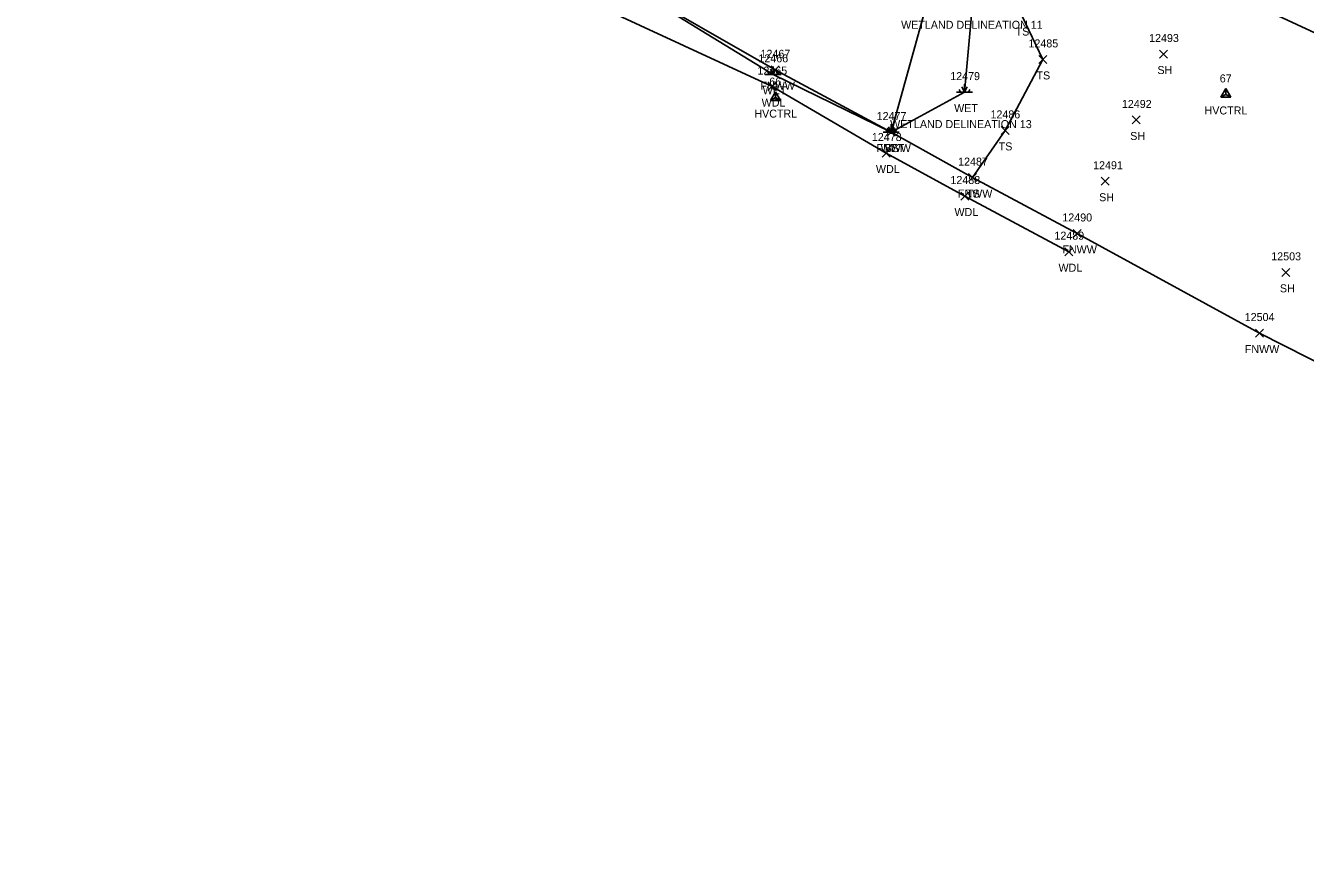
# Model space of a CAD drawing. Extents: x 1462089 to 1464015, y 730534 to 736144.
# Drawn here: x 1462752.9 to 1463072.7, y 731185.7 to 731395.6 of the extents above; entities that cross this region are included whole.
import ezdxf

# ---------------------------------------------------------------- set-up
doc = ezdxf.new("R2010")
doc.units = 0
for name, color, linetype in [('C_A', 7, 'Continuous'), ('C_I', 7, 'Continuous'), ('CPSM', 7, 'Continuous'), ('L_A', 7, 'Continuous'), ('L_C', 7, 'Continuous'), ('L_I', 7, 'Continuous'), ('L_TIC', 7, 'Continuous'), ('LAWA', 7, 'Continuous'), ('LELB', 7, 'Continuous'), ('LFNC', 7, 'Continuous'), ('LWET', 7, 'Continuous')]:
    doc.layers.add(name, color=color, linetype=linetype)

msp = doc.modelspace()

# ---------------------------------------------------------------- linework, layer by layer
at = {"layer": 'CPSM'}
for p, q in [((1462939.05, 731376.89), (1462940.3, 731379.06)), ((1462941.55, 731376.89), (1462940.3, 731379.06)), ((1462940.3, 731377.61), (1462940.3, 731379.06)), ((1463051.54, 731377.68), (1463052.79, 731379.85)), ((1463051.54, 731377.68), (1463052.79, 731378.4)), ((1463054.04, 731377.68), (1463052.79, 731379.85)), ((1463052.79, 731378.4), (1463052.79, 731379.85)), ((1463052.79, 731378.4), (1463052.79, 731378.4)), ((1463052.79, 731378.4), (1463054.04, 731377.68)), ((1462939.05, 731376.89), (1462940.3, 731377.61)), ((1462939.05, 731376.89), (1462941.55, 731376.89)), ((1462940.3, 731377.61), (1462940.3, 731377.61)), ((1462940.3, 731377.61), (1462941.55, 731376.89)), ((1463051.54, 731377.68), (1463054.04, 731377.68))]:
    msp.add_line(p, q, dxfattribs=at)
at = {"layer": 'L_TIC'}
for points in [[(1463006.08, 731386.15), (1463008.08, 731388.15)], [(1463008.08, 731386.15), (1463006.08, 731388.15)], [(1463036.22, 731387.5), (1463038.22, 731389.5)], [(1463038.22, 731387.5), (1463036.22, 731389.5)], [(1462939.18, 731383.56), (1462941.18, 731385.56)], [(1462941.18, 731383.56), (1462939.18, 731385.56)], [(1462938.41, 731379.36), (1462940.41, 731381.36)], [(1462940.41, 731379.36), (1462938.41, 731381.36)], [(1463029.42, 731371.02), (1463031.42, 731373.02)], [(1463031.42, 731371.02), (1463029.42, 731373.02)], [(1462968.15, 731368), (1462970.15, 731370)], [(1462970.15, 731368), (1462968.15, 731370)], [(1462968.15, 731368), (1462970.15, 731370)], [(1462970.15, 731368), (1462968.15, 731370)], [(1462996.64, 731368.41), (1462998.64, 731370.41)], [(1462998.64, 731368.41), (1462996.64, 731370.41)], [(1462966.95, 731362.76), (1462968.95, 731364.76)], [(1462968.95, 731362.76), (1462966.95, 731364.76)], [(1462988.5, 731356.62), (1462990.5, 731358.62)], [(1462990.5, 731356.62), (1462988.5, 731358.62)], [(1462988.5, 731356.62), (1462990.5, 731358.62)], [(1462990.5, 731356.62), (1462988.5, 731358.62)], [(1463021.66, 731355.71), (1463023.66, 731357.71)], [(1463023.66, 731355.71), (1463021.66, 731357.71)], [(1462986.58, 731352.01), (1462988.58, 731354.01)], [(1462988.58, 731352.01), (1462986.58, 731354.01)], [(1463014.63, 731342.66), (1463016.63, 731344.66)], [(1463016.63, 731342.66), (1463014.63, 731344.66)], [(1463012.57, 731338.1), (1463014.57, 731340.1)], [(1463014.57, 731338.1), (1463012.57, 731340.1)], [(1463066.82, 731332.94), (1463068.82, 731334.94)], [(1463068.82, 731332.94), (1463066.82, 731334.94)], [(1463060.19, 731317.77), (1463062.19, 731319.77)], [(1463062.19, 731317.77), (1463060.19, 731319.77)]]:
    msp.add_lwpolyline(points, dxfattribs=at)
at = {"layer": 'LAWA'}
msp.add_lwpolyline([(1462777.17, 731509.19), (1462777.79, 731496.05), (1462779.66, 731487.48), (1462800.46, 731478.32), (1462802.19, 731477.14), (1462822.25, 731465.57), (1462833.8, 731457.36), (1462843.05, 731443.35), (1462850.52, 731433.29), (1462855.14, 731422.58), (1462849.7, 731409.49), (1462863.66, 731415.63), (1462871.42, 731415.42), (1462895.48, 731400.69), (1462939.41, 731380.36), (1462967.95, 731363.76), (1462987.58, 731353.01), (1463013.57, 731339.1)], dxfattribs=at)
at = {"layer": 'LELB'}
for points in [[(1462777.17, 731509.19), (1462798.63, 731508.16), (1462822.6, 731502.24), (1462848.3, 731494.04), (1462851.78, 731483.65), (1462861.65, 731479.24), (1462902.95, 731463.26), (1462931.38, 731450.5), (1462962.15, 731441.56), (1462998.85, 731420.44), (1463000.92, 731418.14), (1463001.87, 731398.11), (1463007.08, 731387.15), (1462997.64, 731369.41), (1462989.5, 731357.62)], [(1462848.3, 731494.04), (1462844.56, 731480.57), (1462862.76, 731470.59), (1462901.43, 731454.22), (1462929.22, 731447.17), (1462959.96, 731434.95), (1462988.44, 731419.37), (1462978.67, 731403.32), (1462969.15, 731369)], [(1462851.78, 731483.65), (1462863.11, 731486.52), (1462907.27, 731473.93), (1462935.16, 731458.2), (1462963.22, 731447.53), (1463002.33, 731426.34), (1463011.45, 731421.73), (1463048.65, 731406.13), (1463087.74, 731387.87), (1463123.73, 731373.61), (1463166.56, 731347.1), (1463143.62, 731326.72), (1463130.94, 731305.3), (1463126.82, 731285.41)]]:
    msp.add_lwpolyline(points, dxfattribs=at)
at = {"layer": 'LFNC'}
msp.add_lwpolyline([(1462866.1, 731423.83), (1462898.03, 731407.27), (1462902.6, 731406.12), (1462940.18, 731384.56), (1462969.15, 731369), (1462989.5, 731357.62), (1463015.63, 731343.66), (1463061.19, 731318.77), (1463091.63, 731303.37), (1463126.82, 731285.41), (1463155.7, 731270.92), (1463169.89, 731264.01), (1463224.93, 731235.79), (1463261.29, 731216.06), (1463291.03, 731198.73), (1463314.83, 731185.74)], dxfattribs=at)
at = {"layer": 'LWET'}
for p, q in [((1462939.7, 731383.42), (1462939.03, 731384.75)), ((1462939.7, 731383.42), (1462939.7, 731385.42)), ((1462939.7, 731383.42), (1462940.37, 731384.75)), ((1462941.7, 731383.42), (1462937.7, 731383.42)), ((1462938.7, 731383.42), (1462938.37, 731384.09)), ((1462940.7, 731383.42), (1462941.03, 731384.09)), ((1462989.54, 731378.98), (1462985.54, 731378.98)), ((1462986.54, 731378.98), (1462986.21, 731379.65)), ((1462987.54, 731378.98), (1462986.88, 731380.32)), ((1462987.54, 731378.98), (1462987.54, 731380.98)), ((1462987.54, 731378.98), (1462988.21, 731380.32)), ((1462988.54, 731378.98), (1462988.88, 731379.65)), ((1462971.15, 731369), (1462967.15, 731369)), ((1462968.15, 731369), (1462967.82, 731369.67)), ((1462969.15, 731369), (1462968.49, 731370.33)), ((1462969.15, 731369), (1462969.15, 731371)), ((1462969.15, 731369), (1462969.82, 731370.33)), ((1462970.15, 731369), (1462970.49, 731369.67))]:
    msp.add_line(p, q, dxfattribs=at)
msp.add_lwpolyline([(1462741.89, 731491.62), (1462779.66, 731487.48), (1462799.57, 731498.34), (1462829.45, 731474.49), (1462855.65, 731452.58), (1462886.76, 731433.59), (1462902.6, 731406.12), (1462939.7, 731383.42), (1462969.15, 731369), (1462987.54, 731378.98), (1462989.72, 731403.8), (1462990.34, 731413.84), (1463000.92, 731418.14), (1463011.45, 731421.73), (1463029.39, 731421.77)], dxfattribs=at)

# ---------------------------------------------------------------- texts
at = {"layer": 'C_A'}
for p in [(1463047.48, 731373.4), (1462935, 731372.61)]:
    msp.add_text('HVCTRL', height=2, dxfattribs=at).set_placement(p)
at = {"layer": 'C_I'}
for s, p in [('66', (1462938.74, 731380.61)), ('67', (1463051.28, 731381.4))]:
    msp.add_text(s, height=2, dxfattribs=at).set_placement(p)
at = {"layer": 'L_A'}
for s, p in [('TS', (1463000.28, 731393.11)), ('SH', (1463035.71, 731383.5)), ('FNWW', (1462936.52, 731379.56)), ('TS', (1463005.49, 731382.15)), ('WET', (1462937.08, 731378.42)), ('WDL', (1462936.82, 731375.36)), ('WET', (1462984.92, 731373.98)), ('SH', (1463028.91, 731367.02)), ('FNWW', (1462965.5, 731364)), ('WET', (1462966.53, 731364)), ('BS', (1462967.59, 731364)), ('TS', (1462996.05, 731364.41)), ('WDL', (1462965.37, 731358.76)), ('FNWW', (1462985.85, 731352.62)), ('TS', (1462987.91, 731352.62)), ('SH', (1463021.15, 731351.71)), ('WDL', (1462985, 731348.01)), ('FNWW', (1463011.97, 731338.66)), ('WDL', (1463010.99, 731334.1)), ('SH', (1463066.31, 731328.94)), ('FNWW', (1463057.54, 731313.77))]:
    msp.add_text(s, height=2, dxfattribs=at).set_placement(p)
at = {"layer": 'L_C'}
for s, p in [('WETLAND DELINEATION 11', (1462971.67, 731394.8)), ('WETLAND DELINEATION 13', (1462968.93, 731369.98))]:
    msp.add_text(s, height=2, dxfattribs=at).set_placement(p)
at = {"layer": 'L_I'}
for s, p in [('12485', (1463003.49, 731390.15)), ('12493', (1463033.63, 731391.5)), ('12466', (1462936.01, 731386.42)), ('12467', (1462936.54, 731387.56)), ('12465', (1462935.77, 731383.36)), ('12479', (1462983.94, 731381.98)), ('12492', (1463026.83, 731375.02)), ('12477', (1462965.56, 731372)), ('12477', (1462965.56, 731372)), ('12477', (1462965.56, 731372)), ('12486', (1462994, 731372.41)), ('12478', (1462964.36, 731366.76)), ('12487', (1462985.91, 731360.62)), ('12487', (1462985.91, 731360.62)), ('12491', (1463019.64, 731359.71)), ('12488', (1462983.99, 731356.01)), ('12490', (1463011.95, 731346.66)), ('12489', (1463009.97, 731342.1)), ('12503', (1463064.15, 731336.94)), ('12504', (1463057.52, 731321.77))]:
    msp.add_text(s, height=2, dxfattribs=at).set_placement(p)

doc.saveas('drawing.dxf')
